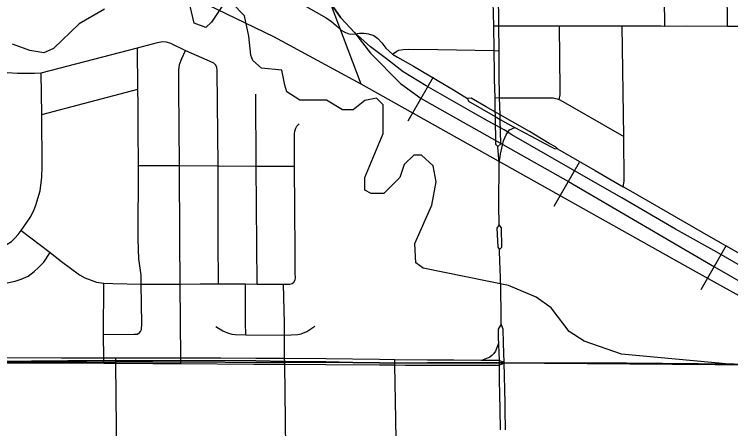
# Model space of a CAD drawing. Extents: x -1403959 to 81668, y -1400582 to 11018.
# Drawn here: x 6538.1 to 6640.6, y 8321.9 to 8381.2 of the extents above; entities that cross this region are included whole.
import ezdxf

# ---------------------------------------------------------------- set-up
doc = ezdxf.new("R2010")
doc.units = 0
for name, color, linetype in [('tdCiRRCL', 7, 'Continuous'), ('tdCiSectNmbr', 7, 'Continuous'), ('tdCiSectTwpRng', 7, 'Continuous'), ('tdCoClipBndry', 7, 'Continuous'), ('tdCoSecRteBand', 7, 'Continuous'), ('tdCoSurfBitum', 7, 'Continuous')]:
    doc.layers.add(name, color=color, linetype=linetype)

msp = doc.modelspace()

# ---------------------------------------------------------------- linework, layer by layer
at = {"layer": 'tdCiRRCL'}
for points in [[(6535.4, 8331.54), (6550.93, 8331.65), (6552.63, 8331.64), (6557.96, 8331.62), (6561.96, 8331.65), (6572.68, 8331.61), (6576.81, 8331.54), (6582.69, 8331.47), (6586.58, 8331.37), (6590.39, 8331.31), (6592.56, 8331.28), (6597.25, 8331.31), (6600.21, 8331.31), (6603.13, 8331.32), (6607.86, 8331.31), (6668.89, 8330.85), (6670.67, 8329.69), (6671.43, 8329.12), (6672.6, 8328.21), (6689.43, 8314.1)], [(6689.43, 8314.1), (6672.6, 8328.21), (6671.43, 8329.12), (6670.67, 8329.69), (6668.89, 8330.85), (6607.86, 8331.31), (6603.13, 8331.32), (6600.21, 8331.31), (6597.25, 8331.31), (6592.56, 8331.28), (6590.39, 8331.31), (6586.58, 8331.37), (6582.69, 8331.47), (6576.81, 8331.54), (6572.68, 8331.61), (6561.96, 8331.65), (6557.96, 8331.62), (6552.63, 8331.64), (6550.93, 8331.65), (6535.4, 8331.54)]]:
    msp.add_lwpolyline(points, dxfattribs=at)
at = {"layer": 'tdCiSectNmbr'}
for points in [[(6558.41, 8393.39), (6558.47, 8393.38), (6560.91, 8392.57), (6561.91, 8392.17), (6563.61, 8391.43), (6566.16, 8390.17), (6568.67, 8388.7), (6570.78, 8387.5), (6575.49, 8384.83), (6576.86, 8384.04), (6581.33, 8381.45), (6582.73, 8380.66), (6583.49, 8380.11), (6584.24, 8379.5), (6584.88, 8378.91), (6585.4, 8378.61), (6585.87, 8378.39), (6586.28, 8378.32), (6586.89, 8378.37), (6587.52, 8378.46), (6587.67, 8378.46)], [(6606.61, 8382.94), (6606.64, 8381.22), (6606.67, 8379.52), (6606.74, 8375.96), (6606.79, 8372.74)], [(6607.46, 8379.53), (6607.45, 8380.96), (6607.41, 8382.95)], [(6607.48, 8375.99), (6607.46, 8379.52), (6607.46, 8379.53)], [(6587.67, 8378.46), (6588.14, 8378.48), (6588.82, 8378.38), (6589.55, 8378.11), (6590.13, 8377.72), (6590.7, 8377.09), (6591.3, 8376.33), (6592.25, 8375.46), (6592.96, 8375.05), (6595.22, 8373.73), (6600.97, 8370.35), (6602.97, 8369.14)], [(6607.5, 8372.75), (6607.48, 8375.95), (6607.48, 8375.99)], [(6606.79, 8372.74), (6606.81, 8371.82), (6606.86, 8369.24), (6606.9, 8367.21), (6606.91, 8366.73)], [(6607.63, 8366.75), (6607.63, 8366.8), (6607.57, 8369.23), (6607.5, 8372.7), (6607.5, 8372.75)], [(6605.65, 8367.92), (6603.49, 8369.15), (6602.97, 8369.14)], [(6602.97, 8369.14), (6603.11, 8368.72), (6606.92, 8366.55), (6607.64, 8366.14)], [(6607.63, 8366.8), (6606.9, 8367.21), (6605.65, 8367.92)], [(6606.91, 8366.73), (6606.92, 8366.55), (6607, 8362.61), (6607.31, 8362.24)], [(6607.31, 8362.24), (6607.72, 8362.64), (6607.64, 8366.14), (6607.63, 8366.75)], [(6615.86, 8361.91), (6615.56, 8362.23), (6614.68, 8362.71), (6611.84, 8364.4), (6607.63, 8366.8)], [(6607.64, 8366.14), (6608.76, 8365.5), (6609.73, 8364.98), (6613.53, 8362.96)], [(6607.71, 8361.17), (6607.78, 8361.61), (6608.14, 8363.07), (6608.52, 8363.92), (6608.97, 8364.62), (6609.73, 8364.98)], [(6613.53, 8362.96), (6613.57, 8362.94)], [(6613.57, 8362.94), (6615.42, 8361.95), (6615.86, 8361.91)], [(6607.5, 8351.08), (6607.45, 8353.88), (6607.48, 8359.88), (6607.31, 8362.24)], [(6615.86, 8361.91), (6621.23, 8358.81), (6625.26, 8356.49), (6625.27, 8356.49)], [(6607.48, 8359.88), (6607.71, 8361.17)], [(6625.27, 8356.49), (6629.12, 8354.3), (6637.78, 8349.32), (6641.66, 8347.12), (6646.61, 8344.25), (6648.21, 8343.37)], [(6607.5, 8351.08), (6607.19, 8350.56), (6607.29, 8347.87), (6607.57, 8347.53)], [(6607.57, 8347.53), (6607.86, 8347.88), (6607.83, 8350.62), (6607.5, 8351.08)], [(6607.57, 8347.53), (6607.57, 8347.53)], [(6607.62, 8345.67), (6607.57, 8347.53)], [(6607.64, 8344.92), (6607.62, 8345.67)], [(6607.72, 8341.88), (6607.64, 8344.92)], [(6607.78, 8337.64), (6607.78, 8339.64), (6607.76, 8340.52), (6607.72, 8341.88)], [(6607.78, 8336.85), (6607.37, 8336.14), (6607.37, 8334.74), (6607.4, 8334.16), (6607.41, 8333.93), (6607.5, 8331.66), (6607.52, 8331.33)], [(6607.78, 8336.85), (6607.78, 8337.64)], [(6608.14, 8334.14), (6608.07, 8336.13), (6607.78, 8336.85)], [(6607.4, 8334.16), (6606.98, 8333), (6606.74, 8332.65), (6606.47, 8332.36), (6606.15, 8332.16), (6604.98, 8331.68)], [(6608.23, 8331.36), (6608.14, 8334.14)], [(6552.63, 8332.01), (6552.63, 8332.01), (6550.92, 8332.01), (6544.88, 8332), (6535.4, 8332.05)], [(6557.96, 8332.01), (6552.63, 8332.01)], [(6561.96, 8332.02), (6561.95, 8332.02), (6557.96, 8332.01)], [(6572.68, 8331.97), (6567.66, 8332.02), (6561.96, 8332.02)], [(6576.81, 8331.93), (6576.8, 8331.93), (6572.68, 8331.97)], [(6582.7, 8331.88), (6576.81, 8331.93)], [(6577.34, 8292.48), (6577.19, 8302.99), (6576.82, 8331.12), (6576.81, 8331.53)], [(6590.39, 8331.8), (6582.7, 8331.88)], [(6592.57, 8331.78), (6592.55, 8331.78), (6590.39, 8331.8)], [(6597.26, 8331.73), (6592.57, 8331.78)], [(6601.02, 8331.7), (6600.59, 8331.71), (6599.31, 8331.71), (6597.26, 8331.73)], [(6608.23, 8331.36), (6607.5, 8331.66), (6606.23, 8331.67), (6604.98, 8331.68), (6604.93, 8331.68), (6601.02, 8331.7)], [(6535.4, 8331.32), (6549.55, 8331.31), (6550.93, 8331.3), (6552.63, 8331.29)], [(6552.63, 8331.29), (6552.63, 8331.29), (6557.95, 8331.25)], [(6557.95, 8331.25), (6561.95, 8331.22)], [(6561.95, 8331.22), (6561.97, 8331.22), (6572.4, 8331.14), (6572.67, 8331.14)], [(6572.67, 8331.14), (6576.81, 8331.12)], [(6576.81, 8331.12), (6576.82, 8331.12), (6582.69, 8331.08)], [(6582.69, 8331.08), (6590.39, 8331.04)], [(6590.39, 8331.04), (6592.57, 8331.03), (6594.11, 8331.02), (6597.25, 8331.02)], [(6597.25, 8331.02), (6601.02, 8331.02)], [(6601.02, 8331.02), (6601.91, 8331.02)], [(6601.91, 8331.02), (6606.25, 8331.02), (6607.5, 8331)], [(6607.52, 8331.31), (6607.5, 8331), (6607.52, 8328.88), (6607.6, 8324.67)], [(6607.5, 8331), (6607.91, 8331.2)], [(6607.52, 8331.33), (6607.52, 8331.31)], [(6608.35, 8324.68), (6608.34, 8325.55), (6608.23, 8331.36)], [(6607.6, 8324.67), (6607.65, 8321.76)], [(6608.4, 8321.77), (6608.35, 8324.68)]]:
    msp.add_lwpolyline(points, dxfattribs=at)
at = {"layer": 'tdCiSectTwpRng'}
for points in [[(6631.21, 8379.48), (6631.06, 8391.44), (6631.08, 8395.48), (6630.93, 8403.43), (6630.79, 8410.1), (6630.69, 8427.08), (6630.69, 8427.51)], [(6640.18, 8379.47), (6640.05, 8395.46), (6639.95, 8403.41), (6639.87, 8410.05), (6639.72, 8422.1), (6639.77, 8422.31), (6639.94, 8422.47)], [(6510.52, 8386.6), (6510.94, 8386.64), (6511.35, 8386.68), (6512.18, 8386.66), (6513, 8386.5), (6513.74, 8386.17), (6514.5, 8385.73), (6515.16, 8385.3), (6520.94, 8381.56), (6526.86, 8377.81), (6530.1, 8375.71), (6531.2, 8375.05), (6532.84, 8374.21), (6533.84, 8373.77), (6534.59, 8373.47), (6535.22, 8373.23), (6536.36, 8372.95), (6537.12, 8372.82), (6538.6, 8372.76), (6539.97, 8372.72), (6541, 8372.72), (6541.96, 8372.8), (6555.77, 8376.36)], [(6606.69, 8379.52), (6607.08, 8379.52), (6607.46, 8379.52), (6616.15, 8379.52), (6625.11, 8379.53), (6629.2, 8379.49), (6630.69, 8379.49), (6631.21, 8379.48), (6634.24, 8379.49), (6640.18, 8379.47), (6641.51, 8379.47), (6643.95, 8379.48), (6646.15, 8379.46), (6649.36, 8379.46), (6652.3, 8379.45), (6653.97, 8379.43), (6662.09, 8379.42)], [(6616.11, 8368.97), (6616.21, 8369.65), (6616.24, 8370.42), (6616.15, 8379.52)], [(6625.26, 8356.49), (6625.38, 8357.28), (6625.34, 8363.68), (6625.11, 8379.53)], [(6555.77, 8376.36), (6558.6, 8377.13), (6559.32, 8377.26), (6559.87, 8377.24), (6560.48, 8377.03), (6562.63, 8375.98), (6565.68, 8374.63), (6566.61, 8374.23), (6566.96, 8373.91)], [(6555.98, 8335.59), (6556.18, 8335.81), (6556.33, 8336.1), (6556.36, 8336.92), (6556.27, 8342.6), (6556.29, 8343.87), (6555.95, 8346.2), (6555.86, 8349), (6555.89, 8359.56), (6555.83, 8364.67), (6555.83, 8368.3), (6555.81, 8370.44), (6555.77, 8376.36)], [(6561.87, 8342.58), (6561.8, 8349.02), (6561.74, 8359.54), (6561.68, 8370.58), (6561.66, 8372.18), (6561.68, 8373.17), (6561.78, 8373.97), (6562.08, 8374.86), (6562.63, 8375.98)], [(6592.25, 8375.46), (6592.84, 8375.88), (6593.15, 8376.05), (6593.78, 8376.14), (6594.52, 8376.15), (6598.71, 8376.11), (6606.74, 8375.96), (6607.46, 8375.95)], [(6567.36, 8342.61), (6567.28, 8348.84), (6567.28, 8359.5), (6567.13, 8373.09), (6567.09, 8373.54), (6566.96, 8373.91)], [(6539.09, 8350.24), (6539.78, 8351.19), (6540.47, 8352.27), (6540.94, 8353.25), (6541.22, 8353.89), (6541.84, 8355.94), (6542.08, 8357.87), (6542.09, 8359.4), (6542.04, 8366.82), (6541.96, 8372.8)], [(6542.04, 8366.82), (6555.81, 8370.44)], [(6572.85, 8342.6), (6572.72, 8359.47), (6572.69, 8369.73)], [(6606.86, 8369.24), (6607.57, 8369.23), (6615.25, 8369.21), (6615.82, 8369.09), (6616.11, 8368.97), (6616.95, 8368.51), (6625.34, 8363.68)], [(6576.66, 8342.56), (6577.53, 8342.56), (6577.88, 8342.67), (6578.14, 8342.88), (6578.3, 8343.19), (6578.35, 8343.47), (6578.33, 8344.13), (6578.31, 8347.26), (6578.2, 8359.46), (6578.21, 8364.06), (6578.27, 8364.47), (6578.41, 8364.87), (6578.57, 8365.15), (6578.86, 8365.48)], [(6555.89, 8359.56), (6561.74, 8359.54), (6567.28, 8359.5), (6572.72, 8359.47), (6578.2, 8359.46)], [(6529.38, 8347.02), (6530.22, 8347.32), (6530.86, 8347.46), (6531.57, 8347.59), (6532.25, 8347.66), (6532.91, 8347.69), (6533.63, 8347.7), (6534.46, 8347.69), (6535.09, 8347.73), (6535.74, 8347.82), (6536.37, 8347.97), (6537.08, 8348.3), (6537.71, 8348.7), (6538.21, 8349.14), (6538.66, 8349.69), (6539.09, 8350.24)], [(6539.09, 8350.24), (6543.26, 8347.09), (6544.86, 8345.8), (6547.45, 8343.91), (6548.23, 8343.46), (6549.11, 8343.13), (6549.87, 8342.87), (6550.92, 8342.71), (6552.24, 8342.65), (6556.27, 8342.6)], [(6529.38, 8347.02), (6530.38, 8344.6), (6530.73, 8343.87), (6531.1, 8343.43), (6531.47, 8343.09), (6531.89, 8342.83), (6532.37, 8342.68), (6532.87, 8342.6), (6535.9, 8342.62), (6536.62, 8342.68), (6537.11, 8342.75), (6538.26, 8343.01), (6539.12, 8343.3), (6540.1, 8343.74), (6540.97, 8344.39), (6541.58, 8344.98), (6542.34, 8345.74), (6543.26, 8347.09)], [(6550.93, 8331.65), (6550.92, 8332.01), (6550.89, 8335.38), (6550.92, 8342.71)], [(6556.27, 8342.6), (6561.87, 8342.58), (6564.71, 8342.61), (6567.36, 8342.61), (6571.2, 8342.61), (6572.85, 8342.6), (6576.66, 8342.56)], [(6561.96, 8331.65), (6561.95, 8332.02), (6561.87, 8342.58)], [(6571.24, 8335.31), (6571.22, 8337.07), (6571.2, 8342.61)], [(6576.81, 8331.53), (6576.8, 8331.93), (6576.77, 8333.92), (6576.79, 8335.29), (6576.8, 8337.01), (6576.66, 8342.56)], [(6566.95, 8336.54), (6567.94, 8335.91), (6568.61, 8335.61), (6569.26, 8335.42), (6569.71, 8335.36), (6571.24, 8335.31), (6576.79, 8335.29), (6578.71, 8335.39), (6579.17, 8335.48), (6579.98, 8335.8), (6581.12, 8336.58)], [(6550.89, 8335.38), (6555.25, 8335.41), (6555.69, 8335.43)], [(6555.69, 8335.43), (6555.7, 8335.43), (6555.96, 8335.57)], [(6555.96, 8335.57), (6555.98, 8335.59)], [(6550.93, 8331.3), (6550.93, 8331.65)], [(6552.63, 8331.64), (6552.63, 8332.01)], [(6552.63, 8331.63), (6552.63, 8331.64)], [(6553.04, 8302.72), (6552.88, 8308.23), (6552.63, 8331.29), (6552.63, 8331.63)], [(6561.97, 8331.22), (6561.96, 8331.65)], [(6592.56, 8331.3), (6592.55, 8331.78)], [(6592.55, 8331.78), (6592.55, 8331.78)], [(6592.73, 8323.24), (6592.57, 8331.03), (6592.56, 8331.28), (6592.56, 8331.3)], [(6607.91, 8331.2), (6608.23, 8331.36)], [(6608.23, 8331.36), (6608.26, 8331.36)], [(6592.94, 8308.56), (6592.73, 8323.24)]]:
    msp.add_lwpolyline(points, dxfattribs=at)
at = {"layer": 'tdCoClipBndry'}
msp.add_lwpolyline([(6334.94, 8332.05), (6413.71, 8331.97), (6431.6, 8331.9), (6510.64, 8331.81), (6528.65, 8331.5), (6607.82, 8331.31), (6625.71, 8331.32), (6671.95, 8330.91), (6696.06, 8304.77)], dxfattribs=at)
at = {"layer": 'tdCoSecRteBand'}
for p, q in [((6594.48, 8365.94), (6598.1, 8372.23)), ((6635.31, 8344.51), (6587.77, 8371.17)), ((6615.39, 8353.73), (6619, 8360.02)), ((6636.43, 8341.83), (6640.02, 8348.13))]:
    msp.add_line(p, q, dxfattribs=at)
for points in [[(6587.77, 8371.17), (6582.17, 8385.92), (6573.38, 8401.21), (6567.91, 8408.71), (6542.97, 8447.11)], [(6587.77, 8371.17), (6575.27, 8377.96), (6564.4, 8383.23), (6534.25, 8396.49), (6519.32, 8401.68), (6509.55, 8403.54), (6432.06, 8404.35)], [(6646.42, 8342.69), (6638.64, 8347.13), (6632.74, 8350.45), (6625.07, 8354.92), (6619.96, 8357.82), (6609.32, 8363.92), (6608.2, 8364.63), (6607.06, 8365.24), (6605.92, 8365.86), (6603.71, 8367.12), (6597.07, 8370.94), (6593.78, 8372.94), (6591.38, 8374.77), (6589.1, 8376.53), (6586.8, 8378.57), (6584.86, 8380.66), (6583.41, 8382.72)], [(6583.41, 8382.72), (6584.86, 8380.66), (6586.8, 8378.57), (6589.11, 8375.59), (6593.38, 8371.28), (6596.35, 8369.13), (6617.4, 8357.27), (6638.3, 8345.06), (6659.27, 8333.06)], [(6668.47, 8326.2), (6663.95, 8328.67), (6635.31, 8344.51)]]:
    msp.add_lwpolyline(points, dxfattribs=at)
at = {"layer": 'tdCoSurfBitum'}
for points in [[(6655.41, 8329.76), (6625.02, 8332.58), (6619.68, 8334.42), (6617.54, 8335.8), (6614.95, 8339.17), (6612.82, 8340.7), (6608.85, 8342.39), (6596.64, 8344.86), (6595.57, 8345.62), (6595.43, 8348.37), (6597.88, 8353.86), (6598.5, 8357.22), (6598.04, 8359.51), (6596.37, 8361.04), (6595.3, 8361.04), (6593.92, 8359.67), (6593.31, 8357.84), (6591.01, 8355.56), (6589.18, 8355.56), (6588.26, 8356.02), (6588.27, 8357.85), (6590.88, 8364.11), (6590.88, 8368.23), (6589.97, 8369.15), (6588.29, 8368.85), (6586.61, 8367.48), (6585.08, 8367.48), (6582.79, 8368.86), (6578.97, 8368.87), (6577.14, 8370.09), (6576.84, 8371.01), (6576.39, 8373.15), (6573.48, 8373.46), (6572.26, 8374.53), (6571.96, 8375.3), (6571.66, 8378.04), (6571.06, 8380.95), (6569.23, 8382.78)], [(6551.05, 8381.91), (6547.38, 8379.78), (6543.71, 8376.27), (6542.33, 8375.67), (6540.35, 8375.98), (6537.84, 8376.9)], [(6567.85, 8382.33), (6566.32, 8380.04), (6565.55, 8379.28), (6563.88, 8379.89), (6563.27, 8382.34)]]:
    msp.add_lwpolyline(points, dxfattribs=at)

doc.saveas('drawing.dxf')
